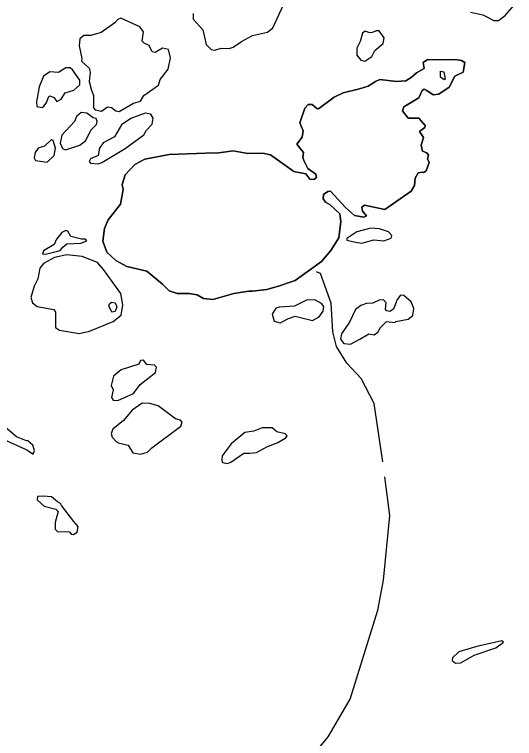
# Model space of a CAD drawing. Extents: x 282461 to 284471, y 5554090 to 5557646.
# Drawn here: x 283349.7 to 283394.1, y 5557308.4 to 5557372.6 of the extents above; entities that cross this region are included whole.
import ezdxf

# ---------------------------------------------------------------- set-up
doc = ezdxf.new("R2010")
doc.units = 0
doc.layers.add('Niveau 63', color=7, linetype='Continuous')

msp = doc.modelspace()

# ---------------------------------------------------------------- linework, layer by layer
at = {"layer": 'Niveau 63'}
for points in [[(283365.59, 5557372.65), (283365.59, 5557372.16), (283366.42, 5557371.22), (283366.73, 5557369.91), (283367.16, 5557369.47), (283367.49, 5557369.42), (283368.05, 5557369.58), (283368.76, 5557369.55), (283369.12, 5557369.66), (283369.85, 5557370.17), (283370.85, 5557370.7), (283372.18, 5557370.99), (283372.64, 5557371.4), (283373.57, 5557373.43)], [(283390.16, 5557372.77), (283391.24, 5557372.54), (283391.61, 5557372.35), (283392.22, 5557372.04), (283392.64, 5557372.03), (283393.22, 5557372.49), (283394.06, 5557373.42)], [(283385.19, 5557357.42), (283384.9, 5557356.91), (283382.56, 5557355.27), (283380.75, 5557355.65), (283380.52, 5557355.49), (283380.58, 5557355.14), (283380.95, 5557354.72), (283380.71, 5557354.6), (283379.88, 5557354.75), (283379.07, 5557355.45), (283377.76, 5557356.9), (283377.5, 5557356.88), (283377.14, 5557356.6), (283377.1, 5557356.22), (283377.3, 5557355.92), (283377.71, 5557355.68), (283378.57, 5557354.91), (283378.67, 5557354.23), (283378.49, 5557352.78), (283377.79, 5557351.65), (283376.96, 5557350.66), (283374.61, 5557349), (283374.26, 5557348.88), (283373.24, 5557348.52), (283372.11, 5557348.19), (283370.84, 5557348.03), (283370.51, 5557348.03), (283369.18, 5557347.82), (283367.32, 5557347.29), (283366.5, 5557347.4), (283365.93, 5557347.7), (283365.22, 5557347.83), (283364.16, 5557347.82), (283363.45, 5557348.06), (283362.87, 5557348.67), (283361.46, 5557349.8), (283359.7, 5557350.23), (283358.71, 5557350.75), (283357.91, 5557351.49), (283357.57, 5557352.46), (283357.71, 5557353.59), (283358.05, 5557354.35), (283359.14, 5557355.74), (283359.38, 5557357.04), (283359.28, 5557357.51), (283359.54, 5557358.35), (283360.41, 5557359.27), (283361.28, 5557359.74), (283363.44, 5557360.15), (283367.46, 5557360.31), (283367.65, 5557360.28), (283369.13, 5557360.48), (283370.41, 5557360.25), (283371.74, 5557360.26), (283372.43, 5557360.14), (283374.49, 5557358.64), (283375.56, 5557358.43), (283375.92, 5557357.96), (283376.27, 5557357.95), (283376.5, 5557358.12), (283376.45, 5557358.41), (283375.74, 5557358.91), (283375.38, 5557359.61), (283375.29, 5557359.92), (283375.37, 5557360.33), (283374.77, 5557361.08), (283375.23, 5557361.69), (283375.34, 5557362.24), (283375.02, 5557362.95), (283375.48, 5557364.27), (283375.76, 5557364.58), (283376.13, 5557364.58), (283376.55, 5557364.23), (283376.68, 5557364.19), (283378.07, 5557365.25), (283378.87, 5557365.62), (283380.33, 5557365.97), (283381.09, 5557366.2), (283381.73, 5557366.63), (283382.12, 5557366.81), (283383.6, 5557366.63), (283384.44, 5557366.68), (283384.89, 5557366.98), (283385.37, 5557367.4), (283386.06, 5557367.79), (283385.96, 5557368.32), (283386.36, 5557368.59), (283386.46, 5557368.54), (283388.76, 5557368.59), (283389.37, 5557368.48), (283389.67, 5557368.31), (283389.52, 5557367.46), (283388.78, 5557367.09), (283388.26, 5557366.12), (283387.35, 5557365.51), (283386.84, 5557365.46), (283386.3, 5557365.84), (283386.04, 5557365.95), (283385.88, 5557365.83), (283385.59, 5557365.17), (283384.25, 5557364.38)], [(283385.19, 5557357.42), (283385.26, 5557358.06), (283385.51, 5557358.52), (283385.9, 5557358.59), (283386, 5557358.56), (283386.24, 5557358.72), (283386.49, 5557359.46), (283386.36, 5557359.78), (283386.43, 5557360.11), (283386.29, 5557360.29), (283385.89, 5557360.45), (283385.78, 5557360.97), (283385.98, 5557361.65), (283385.65, 5557362.2), (283386.1, 5557362.54), (283386.14, 5557362.74), (283385.59, 5557363.39), (283384.62, 5557363.37), (283384.12, 5557364.04), (283384.25, 5557364.38), (283385.59, 5557365.17), (283385.88, 5557365.83), (283386.04, 5557365.95), (283386.3, 5557365.84), (283386.84, 5557365.46), (283387.35, 5557365.51), (283388.26, 5557366.12), (283388.78, 5557367.09), (283389.52, 5557367.46), (283389.67, 5557368.31), (283389.37, 5557368.48), (283388.76, 5557368.59), (283386.46, 5557368.54), (283386.36, 5557368.59), (283385.96, 5557368.32), (283386.06, 5557367.79), (283385.37, 5557367.4), (283384.89, 5557366.98), (283384.44, 5557366.68), (283383.6, 5557366.63), (283382.12, 5557366.81), (283381.73, 5557366.63), (283381.09, 5557366.2), (283380.33, 5557365.97), (283378.87, 5557365.62), (283378.07, 5557365.25), (283376.68, 5557364.19), (283376.55, 5557364.23), (283376.13, 5557364.58), (283375.76, 5557364.58), (283375.48, 5557364.27), (283375.02, 5557362.95), (283375.34, 5557362.24), (283375.23, 5557361.69), (283374.77, 5557361.08), (283375.37, 5557360.33), (283375.29, 5557359.92), (283375.38, 5557359.61), (283375.74, 5557358.91), (283376.45, 5557358.41), (283376.5, 5557358.12), (283376.27, 5557357.95), (283375.92, 5557357.96), (283375.56, 5557358.43), (283374.49, 5557358.64), (283372.43, 5557360.14), (283371.74, 5557360.26), (283370.41, 5557360.25), (283369.13, 5557360.48), (283367.65, 5557360.28), (283367.46, 5557360.31), (283363.44, 5557360.15), (283361.28, 5557359.74), (283360.41, 5557359.27), (283359.54, 5557358.35), (283359.28, 5557357.51), (283359.38, 5557357.04), (283359.14, 5557355.74), (283358.05, 5557354.35), (283357.71, 5557353.59), (283357.57, 5557352.46), (283357.91, 5557351.49), (283358.71, 5557350.75), (283359.7, 5557350.23), (283361.46, 5557349.8), (283362.87, 5557348.67), (283363.45, 5557348.06), (283364.16, 5557347.82), (283365.22, 5557347.83), (283365.93, 5557347.7), (283366.5, 5557347.4), (283367.32, 5557347.29), (283369.18, 5557347.82), (283370.51, 5557348.03), (283370.84, 5557348.03), (283372.11, 5557348.19), (283373.24, 5557348.52), (283374.26, 5557348.88), (283374.61, 5557349), (283376.96, 5557350.66), (283377.79, 5557351.65)], [(283384.25, 5557364.38), (283384.12, 5557364.04), (283384.62, 5557363.37), (283385.59, 5557363.39), (283386.14, 5557362.74), (283386.1, 5557362.54), (283385.65, 5557362.2), (283385.98, 5557361.65), (283385.78, 5557360.97), (283385.89, 5557360.45), (283386.29, 5557360.29), (283386.43, 5557360.11), (283386.36, 5557359.78), (283386.49, 5557359.46), (283386.24, 5557358.72), (283386, 5557358.56), (283385.9, 5557358.59), (283385.51, 5557358.52), (283385.26, 5557358.06), (283385.19, 5557357.42)], [(283377.79, 5557351.65), (283378.49, 5557352.78), (283378.67, 5557354.23), (283378.57, 5557354.91), (283377.71, 5557355.68), (283377.3, 5557355.92), (283377.1, 5557356.22), (283377.14, 5557356.6), (283377.5, 5557356.88), (283377.76, 5557356.9), (283379.07, 5557355.45), (283379.88, 5557354.75), (283380.71, 5557354.6), (283380.95, 5557354.72), (283380.58, 5557355.14), (283380.52, 5557355.49), (283380.75, 5557355.65), (283382.56, 5557355.27), (283384.9, 5557356.91), (283385.19, 5557357.42)], [(283382.392, 5557332.907), (283381.608, 5557338.087), (283380.454, 5557340.283), (283379.193, 5557341.645), (283378.28, 5557343.128), (283377.965, 5557344.444), (283377.805, 5557346.971), (283376.855, 5557349.619), (283376.495, 5557349.765)], [(283348.75, 5557334.93), (283350.82, 5557333.98), (283351.39, 5557333.59), (283351.52, 5557333.92), (283351.36, 5557334.39), (283350.96, 5557334.74), (283350.95, 5557334.8), (283350.8, 5557334.77), (283349.91, 5557335.13), (283348.09, 5557336.65)], [(283377.11, 5557265.435), (283374.293, 5557269.127), (283372.473, 5557271.015), (283371.022, 5557272.899), (283370.517, 5557273.944), (283370.261, 5557275.025), (283370.171, 5557276.463), (283371.509, 5557287.624), (283369.712, 5557299.444), (283370.108, 5557300.309), (283375.374, 5557305.913), (283377.547, 5557308.535), (283379.481, 5557311.867), (283381.942, 5557319.76), (283382.458, 5557322.431), (283383.012, 5557328.165), (283382.563, 5557331.576)]]:
    msp.add_lwpolyline(points, dxfattribs=at)
for points in [[(283359.03, 5557363.98), (283360.28, 5557364.72), (283360.9, 5557364.89), (283361.19, 5557365.4), (283362.49, 5557366.3), (283362.65, 5557366.8), (283363.37, 5557367.73), (283363.56, 5557368.73), (283363.4, 5557369.47), (283362.87, 5557369.57), (283362.21, 5557369.19), (283361.94, 5557369.25), (283361.69, 5557369.81), (283361.22, 5557370.02), (283361.05, 5557370.19), (283361.18, 5557371.03), (283360.85, 5557371.48), (283359.18, 5557372.23), (283358.9, 5557372.12), (283358.64, 5557371.82), (283357.43, 5557370.98), (283356.51, 5557370.7), (283355.88, 5557370.72), (283355.54, 5557370.4), (283355.47, 5557369.78), (283355.72, 5557368.66), (283355.68, 5557368.43), (283356.36, 5557367.82), (283356.44, 5557367.46), (283356.37, 5557366.62), (283356.54, 5557365.94), (283356.75, 5557365.39), (283356.73, 5557364.3), (283356.9, 5557364.11), (283357.45, 5557364.01), (283357.98, 5557364.38), (283358.34, 5557364.32), (283358.72, 5557364.04)], [(283380.07, 5557368.95), (283380.44, 5557368.53), (283380.79, 5557368.43), (283381.41, 5557368.84), (283381.67, 5557369.38), (283382.41, 5557370), (283382.5, 5557370.5), (283382.06, 5557371.12), (283381.82, 5557371.13), (283381.44, 5557370.96), (283381.23, 5557370.93), (283380.81, 5557371.09), (283380.58, 5557370.92), (283380.38, 5557370.16), (283380.08, 5557369.57)], [(283351.94, 5557366.16), (283351.69, 5557364.83), (283351.71, 5557364.4), (283352.18, 5557364.31), (283352.31, 5557364.37), (283352.59, 5557364.78), (283352.78, 5557365.3), (283352.88, 5557365.37), (283353.24, 5557365.22), (283353.49, 5557364.86), (283353.88, 5557365.07), (283354.24, 5557365.63), (283355, 5557365.86), (283355.53, 5557366.32), (283355.52, 5557366.76), (283354.89, 5557367.67), (283354.66, 5557367.85), (283354.3, 5557367.84), (283353.64, 5557367.44), (283352.86, 5557367.47), (283352.32, 5557367.11)], [(283387.51, 5557367.02), (283387.5, 5557367.53), (283387.8, 5557367.49), (283387.9, 5557366.83), (283387.81, 5557366.79)], [(283355.06, 5557363.07), (283353.94, 5557361.87), (283353.79, 5557361.16), (283353.99, 5557360.7), (283354.26, 5557360.57), (283355.52, 5557360.97), (283356.05, 5557361.41), (283356.51, 5557362.3), (283357, 5557362.81), (283357.08, 5557363.08), (283356.99, 5557363.35), (283356.72, 5557363.41), (283356.15, 5557363.81), (283355.64, 5557363.88), (283355.23, 5557363.53)], [(283357.49, 5557359.45), (283359.54, 5557360.7), (283361.2, 5557361.91), (283361.45, 5557362.3), (283361.93, 5557362.84), (283362.04, 5557363.39), (283361.83, 5557363.74), (283361.32, 5557363.83), (283360.04, 5557363.34), (283359.22, 5557362.78), (283358.59, 5557361.73), (283357.6, 5557361.19), (283357.27, 5557360.71), (283357.15, 5557360.06), (283356.47, 5557359.77), (283356.35, 5557359.53), (283356.49, 5557359.38), (283357.15, 5557359.34)], [(283351.85, 5557360.71), (283351.58, 5557360.34), (283351.49, 5557359.87), (283351.59, 5557359.62), (283352.63, 5557359.47), (283353.26, 5557360.07), (283353.37, 5557360.72), (283353.18, 5557361.39), (283352.98, 5557361.46), (283352.4, 5557360.9)], [(283352.49, 5557351.32), (283353.8, 5557351.65), (283354.02, 5557351.94), (283354.38, 5557352.23), (283355.63, 5557352.3), (283356.15, 5557352.49), (283356.04, 5557352.65), (283355.69, 5557352.65), (283354.74, 5557352.89), (283354.46, 5557353.37), (283354.28, 5557353.41), (283353.93, 5557353.24), (283353.47, 5557352.64), (283353.25, 5557352.18), (283352.3, 5557351.61), (283352.21, 5557351.34)], [(283382.09, 5557353.56), (283381.33, 5557353.62), (283380.07, 5557353.29), (283379.19, 5557352.72), (283379.21, 5557352.57), (283379.97, 5557352.38), (283380.52, 5557352.3), (283381.59, 5557352.6), (283382.47, 5557352.5), (283383.14, 5557352.73), (283383.18, 5557352.97), (283382.89, 5557353.3)], [(283353.383, 5557346.178), (283353.365, 5557344.82), (283353.73, 5557344.592), (283355.464, 5557344.283), (283356.374, 5557344.488), (283358.497, 5557345.348), (283359.188, 5557345.917), (283359.349, 5557346.822), (283359.162, 5557347.832), (283357.634, 5557349.972), (283357.112, 5557350.574), (283355.724, 5557351.105), (283354.39, 5557351.262), (283353.272, 5557351.033), (283352.322, 5557350.491), (283351.983, 5557350.064), (283351.818, 5557349.139), (283351.477, 5557348.488), (283351.198, 5557347.481), (283351.336, 5557347.009), (283351.763, 5557346.669), (283353.24, 5557346.407)], [(283380.93, 5557346.94), (283380.43, 5557346.77), (283379.96, 5557346.41), (283379.42, 5557345.28), (283378.73, 5557344.26), (283378.65, 5557343.79), (283378.94, 5557343.4), (283379.53, 5557343.33), (283380.36, 5557343.77), (283381.14, 5557344.27), (283381.61, 5557344.18), (283381.94, 5557344.41), (283382.18, 5557344.81), (283382.7, 5557345.35), (283383.45, 5557345.27), (283383.55, 5557345.34), (283384.64, 5557345.57), (283385.05, 5557345.87), (283385.15, 5557346.49), (283384.91, 5557347.09), (283384.26, 5557347.65), (283383.94, 5557347.68), (283383.67, 5557347.31), (283383.34, 5557346.45), (283383, 5557346.23), (283382.72, 5557346.3), (283382.62, 5557346.43), (283382.68, 5557347.01), (283382.45, 5557347.26), (283382.06, 5557347.25), (283381.49, 5557346.99)], [(283358.11, 5557346.74), (283358.15, 5557346.93), (283358.34, 5557347.07), (283358.67, 5557347), (283358.81, 5557346.64), (283358.65, 5557346.24), (283358.38, 5557346.18)], [(283372.57, 5557345.99), (283372.75, 5557345.38), (283373.28, 5557345.24), (283374.04, 5557345.63), (283374.61, 5557345.81), (283376.15, 5557345.44), (283376.74, 5557345.76), (283377.11, 5557346.26), (283377.17, 5557346.68), (283376.95, 5557346.96), (283376.36, 5557347.27), (283375.63, 5557347.24), (283374.57, 5557346.72), (283373.23, 5557346.63), (283372.89, 5557346.53)], [(283358.51, 5557340.51), (283358.3, 5557339.67), (283358.49, 5557339.28), (283358.33, 5557338.61), (283358.48, 5557338.38), (283358.9, 5557338.35), (283360.28, 5557338.96), (283360.88, 5557339.78), (283362.25, 5557340.84), (283362.33, 5557341.3), (283362.15, 5557341.47), (283361.46, 5557341.53), (283361.18, 5557341.92), (283360.9, 5557341.9), (283360.75, 5557341.57), (283359.19, 5557341.06)], [(283359.39, 5557336.56), (283358.45, 5557335.81), (283358.32, 5557335.41), (283358.4, 5557335.1), (283358.74, 5557334.7), (283358.88, 5557334.65), (283358.93, 5557334.58), (283359.83, 5557334.38), (283360.22, 5557333.7), (283360.91, 5557333.58), (283361.52, 5557333.78), (283361.9, 5557334.14), (283364.48, 5557336.08), (283364.59, 5557336.43), (283364.44, 5557336.61), (283364.01, 5557336.73), (283362.47, 5557337.87), (283361.75, 5557338.09), (283361.05, 5557338.11), (283360.18, 5557337.49)], [(283373.8, 5557335.05), (283373.9, 5557335.21), (283373.73, 5557335.38), (283372.99, 5557335.56), (283372.57, 5557335.92), (283371.7, 5557335.92), (283370.95, 5557335.64), (283370.16, 5557335.51), (283368.94, 5557334.51), (283368.14, 5557333.45), (283368.13, 5557333.02), (283368.18, 5557332.85), (283368.63, 5557332.77), (283368.93, 5557332.89), (283370.07, 5557333.68), (283370.6, 5557333.67), (283371.18, 5557333.75), (283372.1, 5557334.25), (283373.09, 5557334.62)], [(283351.77, 5557329.85), (283351.76, 5557329.54), (283352.36, 5557328.99), (283353.41, 5557328.72), (283353.61, 5557328.51), (283353.35, 5557327.53), (283353.35, 5557326.95), (283353.56, 5557326.72), (283354.61, 5557326.7), (283354.76, 5557326.51), (283354.96, 5557326.47), (283355.29, 5557326.68), (283355.38, 5557327.19), (283354.99, 5557327.61), (283353.91, 5557329.05), (283353.82, 5557329.23), (283353.56, 5557329.36), (283353.03, 5557329.8), (283352.27, 5557329.88)], [(283392.94, 5557317.03), (283390.72, 5557316.55), (283389.12, 5557316.07), (283388.56, 5557315.54), (283388.53, 5557315.3), (283388.82, 5557315.06), (283389.3, 5557315.1), (283390.49, 5557315.76), (283392.4, 5557316.42), (283393.07, 5557316.92)]]:
    msp.add_lwpolyline(points, close=True, dxfattribs=at)

doc.saveas('drawing.dxf')
